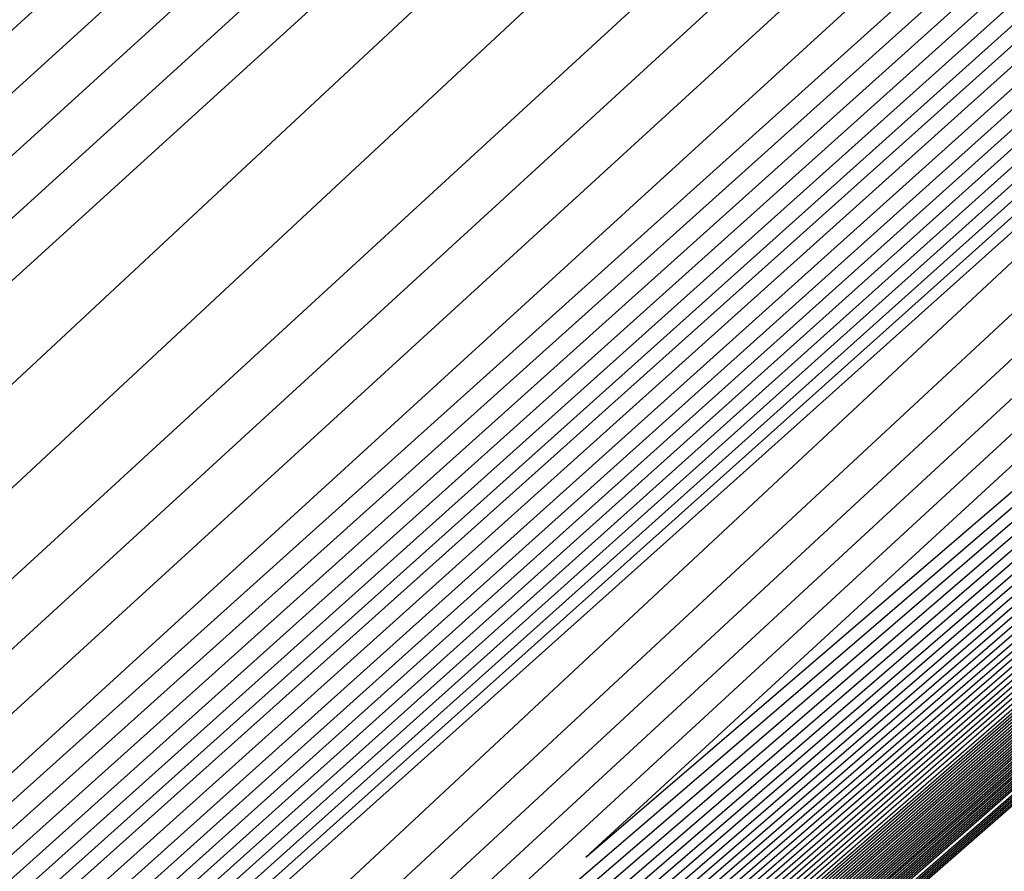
# Model space of a CAD drawing. Extents: x 3249832 to 3255657, y 13789405 to 13793316.
# Tile 797 of 1056: x 3253208.322 to 3253208.856, y 13791257.924 to 13791258.386. Entities that reach past the tile are written whole.
import ezdxf

# ---------------------------------------------------------------- set-up
doc = ezdxf.new("R2010")
doc.units = 0
doc.header["$LTSCALE"] = 100
doc.header["$MEASUREMENT"] = 0
for name, color, linetype in [('GRATIO_03231_CON', 1, 'CONTINUOUS'), ('GRATIO_0323_ICON', 1, 'CONTINUOUS'), ('TARGETS_EAST', 7, 'CONTINUOUS')]:
    doc.layers.add(name, color=color, linetype=linetype)

# ---------------------------------------------------------------- blocks, each defined once
blk = doc.blocks.new('Gratio_032316_contours')
at = {"layer": 'GRATIO_03231_CON', "color": 1, "linetype": 'Continuous', "flags": 128}
for points in [[(3253179.55027, 13791232.39503), (3253186.87441, 13791238.77001), (3253201.4775, 13791251.51898), (3253219.20823, 13791267.00714), (3253234.45763, 13791280.32933), (3253243.00028, 13791287.79153), (3253246.14511, 13791290.5444), (3253246.5846, 13791290.94974), (3253247.02187, 13791291.379), (3253250.20254, 13791294.24212), (3253258.88285, 13791301.95866), (3253274.44262, 13791315.73867), (3253292.7559, 13791331.95413), (3253308.32028, 13791345.76753)], [(3253180.16544, 13791232.93802), (3253187.28488, 13791239.13155), (3253201.72516, 13791251.73678), (3253219.33902, 13791267.12228), (3253234.51314, 13791280.37862), (3253243.01644, 13791287.80647), (3253246.14668, 13791290.54676), (3253246.58389, 13791290.95054), (3253247.01645, 13791291.37639), (3253250.16633, 13791294.21318), (3253258.7639, 13791301.85732), (3253274.17605, 13791315.50724), (3253292.31584, 13791331.56933), (3253307.73285, 13791345.25198)], [(3253180.78061, 13791233.481), (3253187.69534, 13791239.49309), (3253201.97282, 13791251.95458), (3253219.46981, 13791267.23741), (3253234.56866, 13791280.42791), (3253243.03259, 13791287.8214), (3253246.14825, 13791290.54912), (3253246.58317, 13791290.95133), (3253247.01103, 13791291.37378), (3253250.13013, 13791294.18424), (3253258.64495, 13791301.75599), (3253273.90947, 13791315.27582), (3253291.87577, 13791331.18453), (3253307.14542, 13791344.73643)], [(3253181.39578, 13791234.02399), (3253188.1058, 13791239.85463), (3253202.22048, 13791252.17237), (3253219.6006, 13791267.35254), (3253234.62418, 13791280.4772), (3253243.04874, 13791287.83633), (3253246.14982, 13791290.55149), (3253246.58246, 13791290.95213), (3253247.00561, 13791291.37117), (3253250.09393, 13791294.15529), (3253258.526, 13791301.65465), (3253273.6429, 13791315.0444), (3253291.4357, 13791330.79973), (3253306.55799, 13791344.22088)], [(3253182.62612, 13791235.10996), (3253188.92672, 13791240.5777), (3253202.71581, 13791252.60797), (3253219.86218, 13791267.58281), (3253234.73522, 13791280.57579), (3253243.08105, 13791287.8662), (3253246.15297, 13791290.55621), (3253246.58103, 13791290.95372), (3253246.99477, 13791291.36594), (3253250.02153, 13791294.09741), (3253258.2881, 13791301.45198), (3253273.10975, 13791314.58156), (3253290.55557, 13791330.03014), (3253305.38313, 13791343.18978)], [(3253183.24129, 13791235.65295), (3253189.33718, 13791240.93924), (3253202.96347, 13791252.82577), (3253219.99297, 13791267.69794), (3253234.79073, 13791280.62508), (3253243.0972, 13791287.88113), (3253246.15454, 13791290.55858), (3253246.58032, 13791290.95452), (3253246.98935, 13791291.36333), (3253249.98532, 13791294.06847), (3253258.16915, 13791301.35065), (3253272.84317, 13791314.35013), (3253290.11551, 13791329.64534), (3253304.7957, 13791342.67423)], [(3253189.74764, 13791241.30078), (3253203.21113, 13791253.04357), (3253220.12376, 13791267.81308), (3253234.84625, 13791280.67437), (3253243.11336, 13791287.89607), (3253246.15611, 13791290.56094), (3253246.57961, 13791290.95531), (3253246.98393, 13791291.36072), (3253249.94912, 13791294.03953), (3253258.05019, 13791301.24931), (3253272.5766, 13791314.11871), (3253289.67544, 13791329.26055), (3253304.20827, 13791342.15868)], [(3253190.1581, 13791241.66232), (3253203.45879, 13791253.26136), (3253220.25455, 13791267.92821), (3253234.90177, 13791280.72366), (3253243.12951, 13791287.911), (3253246.15768, 13791290.5633), (3253246.57889, 13791290.95611), (3253246.97851, 13791291.35811), (3253249.91292, 13791294.01058), (3253257.93124, 13791301.14798), (3253272.31002, 13791313.88729), (3253289.23538, 13791328.87575), (3253303.62084, 13791341.64313)], [(3253190.97902, 13791242.38539), (3253203.95411, 13791253.69696), (3253220.51613, 13791268.15847), (3253235.01281, 13791280.82224), (3253243.16182, 13791287.94087), (3253246.16082, 13791290.56803), (3253246.57747, 13791290.9577), (3253246.96767, 13791291.35288), (3253249.84051, 13791293.9527), (3253257.69334, 13791300.94531), (3253271.77687, 13791313.42445), (3253288.35525, 13791328.10615), (3253302.44598, 13791340.61203)], [(3253191.38948, 13791242.74693), (3253204.20177, 13791253.91476), (3253220.64692, 13791268.27361), (3253235.06832, 13791280.87154), (3253243.17797, 13791287.9558), (3253246.1624, 13791290.57039), (3253246.57675, 13791290.9585), (3253246.96225, 13791291.35027), (3253249.80431, 13791293.92376), (3253257.57439, 13791300.84397), (3253271.51029, 13791313.19303), (3253287.91518, 13791327.72135), (3253301.85855, 13791340.09648)], [(3253191.79994, 13791243.10847), (3253204.44943, 13791254.13256), (3253220.77772, 13791268.38874), (3253235.12384, 13791280.92083), (3253243.19412, 13791287.97073), (3253246.16397, 13791290.57276), (3253246.57604, 13791290.95929), (3253246.95683, 13791291.34766), (3253249.76811, 13791293.89481), (3253257.45544, 13791300.74264), (3253271.24372, 13791312.9616), (3253287.47511, 13791327.33655), (3253301.27112, 13791339.58093)], [(3253192.2104, 13791243.47001), (3253204.69709, 13791254.35035), (3253220.90851, 13791268.50387), (3253235.17936, 13791280.97012), (3253243.21028, 13791287.98567), (3253246.16554, 13791290.57512), (3253246.57533, 13791290.96009), (3253246.95142, 13791291.34505), (3253249.73191, 13791293.86587), (3253257.33649, 13791300.6413), (3253270.97714, 13791312.73018), (3253287.03505, 13791326.95176), (3253300.68369, 13791339.06538)], [(3253193.03132, 13791244.19308), (3253205.19242, 13791254.78595), (3253221.17009, 13791268.73414), (3253235.29039, 13791281.0687), (3253243.24258, 13791288.01553), (3253246.16868, 13791290.57985), (3253246.5739, 13791290.96168), (3253246.94058, 13791291.33982), (3253249.6595, 13791293.80799), (3253257.09858, 13791300.43863), (3253270.44399, 13791312.26734), (3253286.15492, 13791326.18216), (3253299.50883, 13791338.03428)], [(3253193.44178, 13791244.55462), (3253205.44008, 13791255.00375), (3253221.30088, 13791268.84927), (3253235.34591, 13791281.11799), (3253243.25874, 13791288.03047), (3253246.17025, 13791290.58221), (3253246.57319, 13791290.96248), (3253246.93516, 13791291.33721), (3253249.6233, 13791293.77904), (3253256.97963, 13791300.3373), (3253270.17741, 13791312.03592), (3253285.71485, 13791325.79737), (3253298.92139, 13791337.51873)], [(3253193.85224, 13791244.91616), (3253205.68774, 13791255.22155), (3253221.43167, 13791268.9644), (3253235.40143, 13791281.16728), (3253243.27489, 13791288.0454), (3253246.17182, 13791290.58457), (3253246.57247, 13791290.96327), (3253246.92974, 13791291.3346), (3253249.5871, 13791293.7501), (3253256.86068, 13791300.23596), (3253269.91084, 13791311.8045), (3253285.27479, 13791325.41257), (3253298.33396, 13791337.00318)], [(3253194.2627, 13791245.2777), (3253205.9354, 13791255.43934), (3253221.56246, 13791269.07954), (3253235.45695, 13791281.21658), (3253243.29104, 13791288.06033), (3253246.17339, 13791290.58694), (3253246.57176, 13791290.96407), (3253246.92432, 13791291.33198), (3253249.55089, 13791293.72116), (3253256.74173, 13791300.13463), (3253269.64426, 13791311.57307), (3253284.83472, 13791325.02777), (3253297.74653, 13791336.48763)], [(3253195.08362, 13791246.00077), (3253206.43072, 13791255.87494), (3253221.82404, 13791269.3098), (3253235.56798, 13791281.31516), (3253243.32335, 13791288.0902), (3253246.17654, 13791290.59166), (3253246.57033, 13791290.96566), (3253246.91348, 13791291.32676), (3253249.47849, 13791293.66327), (3253256.50383, 13791299.93196), (3253269.11111, 13791311.11023), (3253283.95459, 13791324.25817), (3253296.57167, 13791335.45653)], [(3253296.46279, 13791335.72253), (3253283.73895, 13791324.65329), (3253268.77541, 13791311.59727), (3253256.05979, 13791300.487), (3253256.05979, 13791300.487), (3253248.95714, 13791294.27347), (3253246.3422, 13791291.98168), (3253245.96716, 13791291.65513), (3253245.95906, 13791291.66315), (3253245.94444, 13791291.67844), (3253245.92473, 13791291.69951), (3253245.63026, 13791291.48345), (3253243.707, 13791289.82171), (3253238.52984, 13791285.2643), (3253229.28824, 13791277.08273), (3253218.4299, 13791267.43449), (3253209.21711, 13791259.19857), (3253203.96156, 13791254.41974), (3253201.17274, 13791251.80591)], [(3253195.49408, 13791246.36231), (3253206.67838, 13791256.09274), (3253221.95483, 13791269.42494), (3253235.6235, 13791281.36445), (3253243.3395, 13791288.10513), (3253246.17811, 13791290.59402), (3253246.56962, 13791290.96646), (3253246.90806, 13791291.32415), (3253249.44229, 13791293.63433), (3253256.38488, 13791299.83062), (3253268.84454, 13791310.87881), (3253283.51452, 13791323.87338), (3253295.98424, 13791334.94098)], [(3253295.87663, 13791335.20388), (3253283.3014, 13791324.26387), (3253268.51275, 13791311.36015), (3253255.94603, 13791300.37914), (3253255.94603, 13791300.37914), (3253248.92653, 13791294.23785), (3253246.33944, 13791291.97568), (3253245.95993, 13791291.66258), (3253245.67105, 13791291.45355), (3253243.78755, 13791289.84359), (3253238.73212, 13791285.41271), (3253229.71987, 13791277.44555), (3253219.13574, 13791268.04515), (3253210.15712, 13791260.01917), (3253205.02708, 13791255.35463), (3253202.25149, 13791252.75594), (3253199.40186, 13791250.10686)], [(3253195.90454, 13791246.72385), (3253206.92604, 13791256.31054), (3253222.08562, 13791269.54007), (3253235.67902, 13791281.41374), (3253243.35566, 13791288.12007), (3253246.17968, 13791290.59639), (3253246.56891, 13791290.96725), (3253246.90264, 13791291.32154), (3253249.40609, 13791293.60539), (3253256.26593, 13791299.72929), (3253268.57796, 13791310.64739), (3253283.07446, 13791323.48858), (3253295.39681, 13791334.42543)], [(3253295.29047, 13791334.68522), (3253282.86386, 13791323.87446), (3253268.2501, 13791311.12303), (3253255.83226, 13791300.27128), (3253255.83226, 13791300.27128), (3253248.89643, 13791294.20168), (3253246.34073, 13791291.96524), (3253245.96634, 13791291.65508), (3253245.68492, 13791291.45158), (3253243.85017, 13791289.8842), (3253238.92627, 13791285.56963), (3253230.14909, 13791277.81089), (3253219.84127, 13791268.65612), (3253211.09712, 13791260.83977), (3253206.0926, 13791256.28952), (3253203.33023, 13791253.70596), (3253200.39417, 13791250.98293)], [(3253196.31501, 13791247.08539), (3253207.1737, 13791256.52833), (3253222.21641, 13791269.6552), (3253235.73454, 13791281.46303), (3253243.37181, 13791288.135), (3253246.18125, 13791290.59875), (3253246.56819, 13791290.96805), (3253246.89722, 13791291.31892), (3253249.36988, 13791293.57645), (3253256.14697, 13791299.62795), (3253268.31138, 13791310.41597), (3253282.63439, 13791323.10378), (3253294.80938, 13791333.90988)], [(3253294.70431, 13791334.16656), (3253282.42631, 13791323.48505), (3253267.98745, 13791310.88591), (3253255.7185, 13791300.16342), (3253255.7185, 13791300.16342), (3253248.86632, 13791294.16552), (3253246.34201, 13791291.95481), (3253245.97275, 13791291.64758), (3253245.6988, 13791291.44962), (3253243.91279, 13791289.92481), (3253239.12041, 13791285.72655), (3253230.57831, 13791278.17623), (3253220.5468, 13791269.26709), (3253212.03713, 13791261.66037), (3253207.15812, 13791257.22441), (3253204.40898, 13791254.65598), (3253201.38649, 13791251.85899)], [(3253197.13593, 13791247.80846), (3253207.66903, 13791256.96393), (3253222.47799, 13791269.88547), (3253235.84557, 13791281.56162), (3253243.40412, 13791288.16487), (3253246.18439, 13791290.60348), (3253246.56677, 13791290.96964), (3253246.88638, 13791291.3137), (3253249.29748, 13791293.51856), (3253255.90907, 13791299.42528), (3253267.77823, 13791309.95312), (3253281.75426, 13791322.33419), (3253293.63452, 13791332.87878)], [(3253293.53199, 13791333.12925), (3253281.55121, 13791322.70622), (3253267.46214, 13791310.41166), (3253255.49098, 13791299.9477), (3253255.49098, 13791299.9477), (3253248.80612, 13791294.09318), (3253246.34458, 13791291.93395), (3253245.98558, 13791291.63258), (3253245.72656, 13791291.44569), (3253244.03802, 13791290.00603), (3253239.5087, 13791286.04039), (3253231.43675, 13791278.90691), (3253221.95787, 13791270.48904), (3253213.91715, 13791263.30158), (3253209.28916, 13791259.09418), (3253206.56647, 13791256.55602), (3253203.37112, 13791253.61112), (3253198.43501, 13791249.15506)], [(3253197.54639, 13791248.17), (3253207.91669, 13791257.18173), (3253222.60878, 13791270.0006), (3253235.90109, 13791281.61091), (3253243.42027, 13791288.1798), (3253246.18596, 13791290.60584), (3253246.56605, 13791290.97044), (3253246.88096, 13791291.31109), (3253249.26128, 13791293.48962), (3253255.79012, 13791299.32395), (3253267.51166, 13791309.7217), (3253281.31419, 13791321.94939), (3253293.04709, 13791332.36323), (3253299.24948, 13791337.92415)], [(3253299.21969, 13791338.01181), (3253292.94584, 13791332.61059), (3253281.11367, 13791322.3168), (3253267.19948, 13791310.17454), (3253255.37722, 13791299.83984), (3253255.37722, 13791299.83983), (3253248.77601, 13791294.05701), (3253246.34587, 13791291.92352), (3253245.99199, 13791291.62508), (3253245.74044, 13791291.44372), (3253244.10063, 13791290.04663), (3253239.70285, 13791286.19731), (3253231.86597, 13791279.27225), (3253222.6634, 13791271.10001), (3253214.85715, 13791264.12218), (3253210.35468, 13791260.02907), (3253207.64522, 13791257.50604), (3253204.36344, 13791254.48718), (3253199.25939, 13791249.88337)], [(3253197.95685, 13791248.53154), (3253208.16435, 13791257.39953), (3253222.73957, 13791270.11573), (3253235.95661, 13791281.6602), (3253243.43643, 13791288.19473), (3253246.18754, 13791290.6082), (3253246.56534, 13791290.97123), (3253246.87554, 13791291.30847), (3253249.22507, 13791293.46068), (3253255.67117, 13791299.22261), (3253267.24508, 13791309.49028), (3253280.87413, 13791321.56459), (3253292.45966, 13791331.84768), (3253298.58416, 13791337.33876)], [(3253298.55474, 13791337.42533), (3253292.35968, 13791332.09194), (3253280.67612, 13791321.92739), (3253266.93683, 13791309.93742), (3253255.26346, 13791299.73197), (3253255.26346, 13791299.73197), (3253248.74591, 13791294.02084), (3253246.34715, 13791291.91308), (3253245.99841, 13791291.61758), (3253245.75432, 13791291.44175), (3253244.16325, 13791290.08724), (3253239.89699, 13791286.35423), (3253232.29519, 13791279.63759), (3253223.36893, 13791271.71098), (3253215.79716, 13791264.94278), (3253211.4202, 13791260.96396), (3253208.72397, 13791258.45606), (3253205.35575, 13791255.36324), (3253200.08377, 13791250.61169)], [(3253198.36731, 13791248.89308), (3253208.41201, 13791257.61732), (3253222.87037, 13791270.23087), (3253236.01213, 13791281.70949), (3253243.45258, 13791288.20967), (3253246.18911, 13791290.61057), (3253246.56463, 13791290.97203), (3253246.87012, 13791291.30586), (3253249.18887, 13791293.43173), (3253255.55222, 13791299.12128), (3253266.9785, 13791309.25886), (3253280.43407, 13791321.17979), (3253291.87223, 13791331.33213), (3253297.91884, 13791336.75338)], [(3253297.8898, 13791336.83884), (3253291.77352, 13791331.57328), (3253280.23857, 13791321.53798), (3253266.67418, 13791309.70029), (3253255.14969, 13791299.62411), (3253255.14969, 13791299.62411), (3253248.71581, 13791293.98467), (3253246.34844, 13791291.90265), (3253246.00482, 13791291.61008), (3253245.7682, 13791291.43979), (3253244.22587, 13791290.12785), (3253240.09114, 13791286.51115), (3253232.72441, 13791280.00293), (3253224.07447, 13791272.32196), (3253216.73717, 13791265.76338), (3253212.48572, 13791261.89885), (3253209.80272, 13791259.40608), (3253206.34807, 13791256.23931), (3253200.90814, 13791251.34)], [(3253199.18823, 13791249.61615), (3253208.90733, 13791258.05292), (3253223.13195, 13791270.46113), (3253236.12316, 13791281.80807), (3253243.48489, 13791288.23953), (3253246.19225, 13791290.61529), (3253246.5632, 13791290.97362), (3253246.85928, 13791291.30064), (3253249.11647, 13791293.37385), (3253255.31432, 13791298.91861), (3253266.44535, 13791308.79601), (3253279.55394, 13791320.4102), (3253290.69737, 13791330.30103), (3253296.5882, 13791335.58261)], [(3253296.5599, 13791335.66587), (3253290.6012, 13791330.53597), (3253279.36346, 13791320.75917), (3253266.14871, 13791309.22624), (3253254.92163, 13791299.40902), (3253254.92163, 13791299.40903), (3253248.65441, 13791293.91375), (3253246.34916, 13791291.88397), (3253246.0155, 13791291.59761), (3253245.79411, 13791291.43804), (3253244.34991, 13791290.21048), (3253240.47889, 13791286.82562), (3253233.5827, 13791280.7338), (3253225.48551, 13791273.54393), (3253218.61718, 13791267.40458), (3253214.61676, 13791263.76863), (3253211.96021, 13791261.30613), (3253208.3327, 13791257.99143), (3253202.5569, 13791252.79662), (3253198.00539, 13791248.68464)], [(3253199.59869, 13791249.97769), (3253209.15499, 13791258.27072), (3253223.26274, 13791270.57626), (3253236.17868, 13791281.85736), (3253243.50104, 13791288.25447), (3253246.19382, 13791290.61766), (3253246.56249, 13791290.97442), (3253246.85386, 13791291.29803), (3253249.08026, 13791293.34491), (3253255.19536, 13791298.81727), (3253266.17878, 13791308.56459), (3253279.11387, 13791320.0254), (3253290.10994, 13791329.78548), (3253295.92288, 13791334.99723)], [(3253295.89496, 13791335.07939), (3253290.01504, 13791330.01731), (3253278.92589, 13791320.36978), (3253265.8859, 13791308.9893), (3253254.80734, 13791299.30179), (3253254.80734, 13791299.30179), (3253248.62314, 13791293.87896), (3253246.34863, 13791291.87568), (3253246.01981, 13791291.5926), (3253245.80618, 13791291.43822), (3253244.41135, 13791290.25247), (3253240.67251, 13791286.98316), (3253234.01176, 13791281.09932), (3253226.19103, 13791274.15492), (3253219.55719, 13791268.22518), (3253215.68228, 13791264.70352), (3253213.03896, 13791262.25615), (3253209.32502, 13791258.8675), (3253203.38128, 13791253.52494), (3253198.62056, 13791249.22763)], [(3253200.00915, 13791250.33923), (3253209.40265, 13791258.48852), (3253223.39353, 13791270.6914), (3253236.2342, 13791281.90666), (3253243.51719, 13791288.2694), (3253246.19539, 13791290.62002), (3253246.56177, 13791290.97521), (3253246.84844, 13791291.29541), (3253249.04406, 13791293.31596), (3253255.07641, 13791298.71594), (3253265.9122, 13791308.33317), (3253278.6738, 13791319.6406), (3253289.52251, 13791329.26993), (3253295.25756, 13791334.41184)], [(3253295.23001, 13791334.4929), (3253289.42888, 13791329.49866), (3253278.48833, 13791319.98039), (3253265.62309, 13791308.75236), (3253254.69306, 13791299.19455), (3253254.69306, 13791299.19455), (3253248.59186, 13791293.84417), (3253246.34811, 13791291.86739), (3253246.02412, 13791291.58759), (3253245.81824, 13791291.43839), (3253244.4728, 13791290.29446), (3253240.86613, 13791287.1407), (3253234.44083, 13791281.46484), (3253226.89654, 13791274.76592), (3253220.4972, 13791269.04579), (3253216.7478, 13791265.63841), (3253214.1177, 13791263.20617), (3253210.31733, 13791259.74356), (3253204.20565, 13791254.25325), (3253199.23573, 13791249.77062)], [(3253200.41961, 13791250.70077), (3253209.65031, 13791258.70631), (3253223.52432, 13791270.80653), (3253236.28972, 13791281.95595), (3253243.53335, 13791288.28434), (3253246.19696, 13791290.62238), (3253246.56106, 13791290.97601), (3253246.84302, 13791291.2928), (3253249.00786, 13791293.28702), (3253254.95746, 13791298.6146), (3253265.64563, 13791308.10175), (3253278.23374, 13791319.25581), (3253288.93508, 13791328.75438), (3253294.59224, 13791333.82646)], [(3253294.56507, 13791333.90642), (3253288.84272, 13791328.98), (3253278.05076, 13791319.591), (3253265.36028, 13791308.51542), (3253254.57877, 13791299.08731), (3253254.57877, 13791299.08731), (3253248.56059, 13791293.80939), (3253246.34758, 13791291.8591), (3253246.02843, 13791291.58257), (3253245.83031, 13791291.43857), (3253244.53425, 13791290.33645), (3253241.05975, 13791287.29824), (3253234.86989, 13791281.83037), (3253227.60205, 13791275.37691), (3253221.43721, 13791269.86639), (3253217.81332, 13791266.5733), (3253215.19645, 13791264.15619), (3253211.30965, 13791260.61962), (3253205.03003, 13791254.98156), (3253199.8509, 13791250.3136)], [(3253201.24053, 13791251.42384), (3253210.14563, 13791259.14191), (3253223.7859, 13791271.0368), (3253236.40075, 13791282.05453), (3253243.56565, 13791288.3142), (3253246.20011, 13791290.62711), (3253246.55963, 13791290.9776), (3253246.83219, 13791291.28758), (3253248.93546, 13791293.22914), (3253254.71956, 13791298.41193), (3253265.11248, 13791307.63891), (3253277.35361, 13791318.48621), (3253287.76022, 13791327.72328), (3253293.2616, 13791332.65569)], [(3253293.23517, 13791332.73345), (3253287.67041, 13791327.94269), (3253277.17563, 13791318.81222), (3253264.83466, 13791308.04155), (3253254.35019, 13791298.87283), (3253254.35019, 13791298.87283), (3253248.49805, 13791293.73981), (3253246.34653, 13791291.84252), (3253246.03705, 13791291.57255), (3253245.85444, 13791291.43892), (3253244.65714, 13791290.42044), (3253241.44699, 13791287.61333), (3253235.72802, 13791282.56142), (3253229.01308, 13791276.59891), (3253223.31722, 13791271.50759), (3253219.94436, 13791268.44307), (3253217.35394, 13791266.05623), (3253213.29428, 13791262.37175), (3253206.67878, 13791256.43818), (3253201.08124, 13791251.39958)], [(3253201.65099, 13791251.78538), (3253210.3933, 13791259.35971), (3253223.91669, 13791271.15193), (3253236.45627, 13791282.10382), (3253243.58181, 13791288.32914), (3253246.20168, 13791290.62947), (3253246.55892, 13791290.9784), (3253246.82677, 13791291.28496), (3253248.89925, 13791293.20019), (3253254.60061, 13791298.3106), (3253264.8459, 13791307.40749), (3253276.91354, 13791318.10141), (3253287.17279, 13791327.20773)], [(3253287.08425, 13791327.42403), (3253276.73806, 13791318.42283), (3253264.57185, 13791307.80461), (3253254.2359, 13791298.76559), (3253254.2359, 13791298.76559), (3253248.46678, 13791293.70503), (3253246.346, 13791291.83423), (3253246.04136, 13791291.56753), (3253245.86651, 13791291.4391), (3253244.71859, 13791290.46243), (3253241.64061, 13791287.77087), (3253236.15708, 13791282.92694), (3253229.71859, 13791277.2099), (3253224.25723, 13791272.32819), (3253221.00988, 13791269.37796), (3253218.43269, 13791267.00625), (3253214.2866, 13791263.24781), (3253207.50316, 13791257.1665), (3253201.69641, 13791251.94257)], [(3253215.27891, 13791264.12388), (3253208.32754, 13791257.89481), (3253202.31158, 13791252.48555), (3253202.06145, 13791252.14692), (3253210.64096, 13791259.57751), (3253224.04748, 13791271.26706)], [(3253216.27123, 13791264.99994), (3253209.15191, 13791258.62312), (3253202.92675, 13791253.02854), (3253202.47191, 13791252.50846), (3253210.88862, 13791259.7953), (3253224.17827, 13791271.38219)], [(3253218.25586, 13791266.75207), (3253210.80067, 13791260.07975), (3253204.15709, 13791254.11451), (3253203.29283, 13791253.23153), (3253211.38394, 13791260.2309), (3253224.43985, 13791271.61246)], [(3253219.24818, 13791267.62813), (3253211.62504, 13791260.80806), (3253204.77226, 13791254.6575), (3253203.70329, 13791253.59307), (3253211.6316, 13791260.4487), (3253224.57064, 13791271.72759)], [(3253220.24049, 13791268.50419), (3253212.44942, 13791261.53637), (3253205.38743, 13791255.20049), (3253204.11375, 13791253.95461), (3253211.87926, 13791260.6665), (3253224.70143, 13791271.84272)], [(3253221.23281, 13791269.38026), (3253213.2738, 13791262.26468), (3253206.0026, 13791255.74348), (3253204.52421, 13791254.31615), (3253212.12692, 13791260.88429), (3253224.83222, 13791271.95786)], [(3253223.21744, 13791271.13238), (3253214.92255, 13791263.72131), (3253207.23294, 13791256.82945), (3253205.34514, 13791255.03922), (3253212.62225, 13791261.31989), (3253225.0938, 13791272.18812)], [(3253215.74693, 13791264.44962), (3253207.84811, 13791257.37244), (3253205.7556, 13791255.40076), (3253212.86991, 13791261.53769), (3253225.22459, 13791272.30326)], [(3253216.57131, 13791265.17793), (3253208.46329, 13791257.91542), (3253206.16606, 13791255.7623), (3253213.11757, 13791261.75549), (3253225.35538, 13791272.41839)], [(3253217.39568, 13791265.90624), (3253209.07846, 13791258.45841), (3253206.57652, 13791256.12384), (3253213.36523, 13791261.97329), (3253225.48617, 13791272.53352)], [(3253219.04444, 13791267.36287), (3253210.3088, 13791259.54439), (3253207.39744, 13791256.84691), (3253213.86055, 13791262.40888), (3253225.74775, 13791272.76379)], [(3253219.86882, 13791268.09118), (3253210.92397, 13791260.08737), (3253207.8079, 13791257.20845), (3253214.10821, 13791262.62668), (3253225.87854, 13791272.87892)], [(3253220.69319, 13791268.81949), (3253211.53914, 13791260.63036), (3253208.21836, 13791257.56999), (3253214.35587, 13791262.84448), (3253226.00933, 13791272.99405)], [(3253221.51757, 13791269.54781), (3253212.15431, 13791261.17335), (3253208.62882, 13791257.93153), (3253214.60353, 13791263.06227), (3253226.14013, 13791273.10919)]]:
    blk.add_lwpolyline(points, dxfattribs=at)
at = {"layer": 'GRATIO_03231_CON', "color": 5, "linetype": 'Continuous', "flags": 128}
for points in [[(3253178.31993, 13791231.30905), (3253186.05349, 13791238.04694), (3253200.98218, 13791251.08338), (3253218.94665, 13791266.77688), (3253234.34659, 13791280.23075), (3253242.96798, 13791287.76167), (3253246.14197, 13791290.53967), (3253246.58603, 13791290.94815), (3253247.02107, 13791291.37394), (3253250.18182, 13791294.2177), (3253258.80647, 13791301.88356), (3253274.26937, 13791315.56557), (3253292.48955, 13791331.61762), (3253308.02221, 13791345.18354)], [(3253177.70476, 13791230.76607), (3253185.64303, 13791237.6854), (3253200.73452, 13791250.86558), (3253218.81586, 13791266.66175), (3253234.29107, 13791280.18146), (3253242.95182, 13791287.74673), (3253246.1404, 13791290.53731), (3253246.58674, 13791290.94735), (3253247.01436, 13791291.36584), (3253250.12102, 13791294.16091), (3253258.59804, 13791301.69555), (3253273.79626, 13791315.14336), (3253291.70456, 13791330.92064), (3253306.97134, 13791344.25434)], [(3253177.08958, 13791230.22308), (3253185.23257, 13791237.32386), (3253200.48686, 13791250.64779), (3253218.68507, 13791266.54661), (3253234.23556, 13791280.13216), (3253242.93567, 13791287.7318), (3253246.13883, 13791290.53495), (3253246.58745, 13791290.94656), (3253247.00766, 13791291.35773), (3253250.06022, 13791294.10413), (3253258.38961, 13791301.50754), (3253273.32314, 13791314.72115), (3253290.91956, 13791330.22366), (3253305.92046, 13791343.32515)], [(3253176.47441, 13791229.68009), (3253184.82211, 13791236.96232), (3253200.23919, 13791250.42999), (3253218.55428, 13791266.43148), (3253234.18004, 13791280.08287), (3253242.91952, 13791287.71687), (3253246.13725, 13791290.53258), (3253246.58817, 13791290.94576), (3253247.00095, 13791291.34963), (3253249.99942, 13791294.04734), (3253258.18118, 13791301.31953), (3253272.85003, 13791314.29894), (3253290.13456, 13791329.52668), (3253304.86958, 13791342.39595)], [(3253175.24407, 13791228.59412), (3253184.00119, 13791236.23925), (3253199.74387, 13791249.99439), (3253218.2927, 13791266.20121), (3253234.069, 13791279.98429), (3253242.88721, 13791287.687), (3253246.13411, 13791290.52786), (3253246.58959, 13791290.94417), (3253246.98754, 13791291.33342), (3253249.87782, 13791293.93376), (3253257.76432, 13791300.94351), (3253271.9038, 13791313.45451), (3253288.56457, 13791328.13272), (3253302.76783, 13791340.53756)]]:
    blk.add_lwpolyline(points, dxfattribs=at)
at = {"layer": 'GRATIO_0323_ICON', "color": 7, "linetype": 'Continuous', "flags": 128}
for points in [[(3253175.85924, 13791229.13711), (3253184.41165, 13791236.60078), (3253199.99153, 13791250.21219), (3253218.42349, 13791266.31635), (3253234.12452, 13791280.03358), (3253242.90336, 13791287.70193), (3253246.13568, 13791290.53022), (3253246.58888, 13791290.94497), (3253246.99424, 13791291.34152), (3253249.93862, 13791293.99055), (3253257.97275, 13791301.13152), (3253272.37691, 13791313.87673), (3253289.34956, 13791328.8297), (3253303.81871, 13791341.46676)], [(3253182.01095, 13791234.56698), (3253188.51626, 13791240.21616), (3253202.46814, 13791252.39017), (3253219.73139, 13791267.46768), (3253234.6797, 13791280.5265), (3253243.0649, 13791287.85127), (3253246.1514, 13791290.55385), (3253246.58175, 13791290.95293), (3253247.00019, 13791291.36856), (3253250.05773, 13791294.12635), (3253258.40705, 13791301.55332), (3253273.37632, 13791314.81298), (3253290.99564, 13791330.41494), (3253305.97056, 13791343.70533)], [(3253190.56856, 13791242.02386), (3253203.70645, 13791253.47916), (3253220.38534, 13791268.04334), (3253234.95729, 13791280.77295), (3253243.14566, 13791287.92593), (3253246.15925, 13791290.56567), (3253246.57818, 13791290.95691), (3253246.97309, 13791291.35549), (3253249.87672, 13791293.98164), (3253257.81229, 13791301.04664), (3253272.04344, 13791313.65587), (3253288.79531, 13791328.49095), (3253303.03341, 13791341.12758)], [(3253192.62086, 13791243.83154), (3253204.94475, 13791254.56815), (3253221.0393, 13791268.61901), (3253235.23488, 13791281.01941), (3253243.22643, 13791288.0006), (3253246.16711, 13791290.57748), (3253246.57461, 13791290.96089), (3253246.946, 13791291.34243), (3253249.6957, 13791293.83693), (3253257.21754, 13791300.53997), (3253270.71056, 13791312.49876), (3253286.59498, 13791326.56696), (3253300.09626, 13791338.54983)], [(3253194.67316, 13791245.63924), (3253206.18306, 13791255.65714), (3253221.69325, 13791269.19467), (3253235.51247, 13791281.26587), (3253243.3072, 13791288.07527), (3253246.17497, 13791290.5893), (3253246.57105, 13791290.96487), (3253246.9189, 13791291.32937), (3253249.51469, 13791293.69222), (3253256.62278, 13791300.03329), (3253269.37769, 13791311.34165), (3253284.39466, 13791324.64297), (3253297.1591, 13791335.97208)], [(3253196.72547, 13791247.44693), (3253207.42136, 13791256.74613), (3253222.3472, 13791269.77033), (3253235.79006, 13791281.51232), (3253243.38797, 13791288.14993), (3253246.18282, 13791290.60111), (3253246.56748, 13791290.96885), (3253246.8918, 13791291.31631), (3253249.33368, 13791293.5475), (3253256.02802, 13791299.52662), (3253268.04481, 13791310.18454), (3253282.19433, 13791322.71898), (3253294.22195, 13791333.39433)], [(3253294.11815, 13791333.64791), (3253281.98876, 13791323.09563), (3253267.72479, 13791310.64878), (3253255.60474, 13791300.05556), (3253255.60474, 13791300.05556), (3253248.83622, 13791294.12935), (3253246.3433, 13791291.94438), (3253245.97917, 13791291.64008), (3253245.71268, 13791291.44765), (3253243.9754, 13791289.96542), (3253239.31456, 13791285.88347), (3253231.00753, 13791278.54157), (3253221.25234, 13791269.87807), (3253212.97714, 13791262.48097), (3253208.22364, 13791258.15929), (3253205.48773, 13791255.606), (3253202.3788, 13791252.73505), (3253197.61064, 13791248.42675)], [(3253198.77777, 13791249.25461), (3253208.65967, 13791257.83512), (3253223.00116, 13791270.346), (3253236.06765, 13791281.75878), (3253243.46873, 13791288.2246), (3253246.19068, 13791290.61293), (3253246.56391, 13791290.97283), (3253246.8647, 13791291.30325), (3253249.15267, 13791293.40279), (3253255.43327, 13791299.01994), (3253266.71193, 13791309.02744), (3253279.994, 13791320.795), (3253291.2848, 13791330.81658), (3253297.25352, 13791336.168)], [(3253297.22485, 13791336.25236), (3253291.18736, 13791331.05463), (3253279.80103, 13791321.14857), (3253266.41152, 13791309.46318), (3253255.03592, 13791299.51627), (3253255.03592, 13791299.51627), (3253248.68568, 13791293.94854), (3253246.34968, 13791291.89227), (3253246.01119, 13791291.60264), (3253245.78203, 13791291.43788), (3253244.28846, 13791290.1685), (3253240.28527, 13791286.66808), (3253233.15363, 13791280.36827), (3253224.78, 13791272.93293), (3253217.67718, 13791266.58398), (3253213.55124, 13791262.83374), (3253210.88146, 13791260.35611), (3253207.34038, 13791257.11537), (3253201.73252, 13791252.06831)], [(3253200.83007, 13791251.06231), (3253209.89797, 13791258.92411), (3253223.65511, 13791270.92166), (3253236.34523, 13791282.00524), (3253243.5495, 13791288.29927), (3253246.19853, 13791290.62475), (3253246.56034, 13791290.9768), (3253246.83761, 13791291.29019), (3253248.97166, 13791293.25808), (3253254.83851, 13791298.51327), (3253265.37905, 13791307.87033), (3253277.79367, 13791318.87101), (3253288.34765, 13791328.23883), (3253293.92692, 13791333.24107)], [(3253293.90012, 13791333.31993), (3253288.25656, 13791328.46134), (3253277.61319, 13791319.20161), (3253265.09747, 13791308.27849), (3253254.46448, 13791298.98007), (3253254.46448, 13791298.98007), (3253248.52932, 13791293.7746), (3253246.34705, 13791291.85081), (3253246.03274, 13791291.57756), (3253245.84238, 13791291.43874), (3253244.5957, 13791290.37845), (3253241.25337, 13791287.45579), (3253235.29895, 13791282.19589), (3253228.30757, 13791275.98791), (3253222.37721, 13791270.68699), (3253218.87884, 13791267.50819), (3253216.2752, 13791265.10621), (3253212.30196, 13791261.49569), (3253205.85441, 13791255.70987), (3253200.46607, 13791250.85659)], [(3253217.26355, 13791265.876), (3253209.97629, 13791259.35143), (3253203.54192, 13791253.57153), (3253202.88237, 13791252.87), (3253211.13628, 13791260.0131), (3253224.30906, 13791271.49733)], [(3253222.22513, 13791270.25632), (3253214.09818, 13791262.993), (3253206.61777, 13791256.28646), (3253204.93468, 13791254.67769), (3253212.37458, 13791261.10209), (3253224.96301, 13791272.07299)], [(3253218.22006, 13791266.63456), (3253209.69363, 13791259.0014), (3253206.98698, 13791256.48538), (3253213.61289, 13791262.19108), (3253225.61696, 13791272.64865)]]:
    blk.add_lwpolyline(points, dxfattribs=at)

msp = doc.modelspace()

# ---------------------------------------------------------------- block references
at = {"layer": 'TARGETS_EAST'}
msp.add_blockref('Gratio_032316_contours', (0, 0), dxfattribs=at)

doc.saveas('drawing.dxf')
